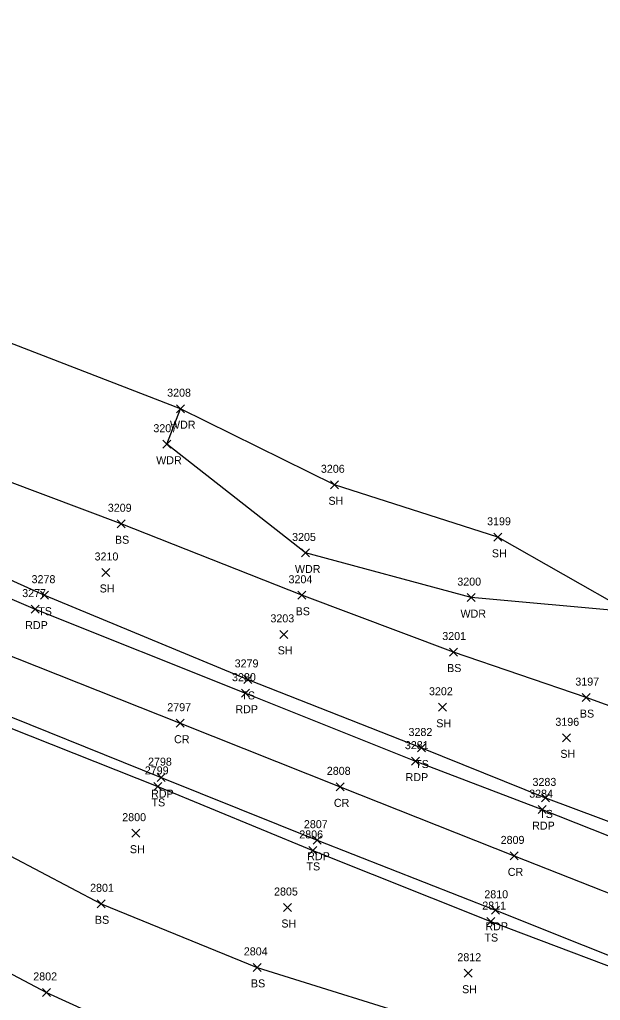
# Model space of a CAD drawing. Extents: x 1599569 to 1610055, y 642560 to 647860.
# Drawn here: x 1599938 to 1600083.2, y 647610 to 647855.1 of the extents above; entities that cross this region are included whole.
import ezdxf

# ---------------------------------------------------------------- set-up
doc = ezdxf.new("R2010")
doc.units = 0
for name, color, linetype in [('L_A', 7, 'Continuous'), ('L_I', 7, 'Continuous'), ('L_TIC', 7, 'Continuous'), ('LAWA', 7, 'Continuous'), ('LELB', 7, 'Continuous'), ('LSOGP', 7, 'Continuous'), ('P_A', 7, 'Continuous'), ('P_I', 7, 'Continuous'), ('P_TIC', 7, 'Continuous'), ('PET', 7, 'Continuous'), ('PRC', 7, 'Continuous')]:
    doc.layers.add(name, color=color, linetype=linetype)

msp = doc.modelspace()

# ---------------------------------------------------------------- linework, layer by layer
at = {"layer": 'L_TIC'}
for points in [[(1599977.26, 647756.91), (1599979.26, 647758.91)], [(1599979.26, 647756.91), (1599977.26, 647758.91)], [(1599973.8, 647748.03), (1599975.8, 647750.03)], [(1599975.8, 647748.03), (1599973.8, 647750.03)], [(1600015.76, 647737.89), (1600017.76, 647739.89)], [(1600017.76, 647737.89), (1600015.76, 647739.89)], [(1599962.43, 647728.15), (1599964.43, 647730.15)], [(1599964.43, 647728.15), (1599962.43, 647730.15)], [(1600056.62, 647724.77), (1600058.62, 647726.77)], [(1600058.62, 647724.77), (1600056.62, 647726.77)], [(1600008.49, 647720.85), (1600010.49, 647722.85)], [(1600010.49, 647720.85), (1600008.49, 647722.85)], [(1599958.55, 647715.98), (1599960.55, 647717.98)], [(1599960.55, 647715.98), (1599958.55, 647717.98)], [(1599943.27, 647710.3), (1599945.27, 647712.3)], [(1599945.27, 647710.3), (1599943.27, 647712.3)], [(1600007.61, 647710.28), (1600009.61, 647712.28)], [(1600009.61, 647710.28), (1600007.61, 647712.28)], [(1600049.9, 647709.69), (1600051.9, 647711.69)], [(1600051.9, 647709.69), (1600049.9, 647711.69)], [(1600003.08, 647700.51), (1600005.08, 647702.51)], [(1600005.08, 647700.51), (1600003.08, 647702.51)], [(1600045.48, 647696.09), (1600047.48, 647698.09)], [(1600047.48, 647696.09), (1600045.48, 647698.09)], [(1599994.07, 647689.25), (1599996.07, 647691.25)], [(1599996.07, 647689.25), (1599994.07, 647691.25)], [(1600078.68, 647684.7), (1600080.68, 647686.7)], [(1600080.68, 647684.7), (1600078.68, 647686.7)], [(1600042.73, 647682.29), (1600044.73, 647684.29)], [(1600044.73, 647682.29), (1600042.73, 647684.29)], [(1600073.74, 647674.65), (1600075.74, 647676.65)], [(1600075.74, 647674.65), (1600073.74, 647676.65)], [(1600037.53, 647672.11), (1600039.53, 647674.11)], [(1600039.53, 647672.11), (1600037.53, 647674.11)], [(1599971.59, 647662.51), (1599973.59, 647664.51)], [(1599973.59, 647662.51), (1599971.59, 647664.51)], [(1600068.53, 647659.63), (1600070.53, 647661.63)], [(1600070.53, 647659.63), (1600068.53, 647661.63)], [(1599966.11, 647650.82), (1599968.11, 647652.82)], [(1599968.11, 647650.82), (1599966.11, 647652.82)], [(1600010.34, 647646.51), (1600012.34, 647648.51)], [(1600012.34, 647646.51), (1600010.34, 647648.51)], [(1599957.42, 647633.17), (1599959.42, 647635.17)], [(1599959.42, 647633.17), (1599957.42, 647635.17)], [(1600003.99, 647632.24), (1600005.99, 647634.24)], [(1600005.99, 647632.24), (1600003.99, 647634.24)], [(1600054.84, 647628.73), (1600056.84, 647630.73)], [(1600056.84, 647628.73), (1600054.84, 647630.73)], [(1599996.43, 647617.28), (1599998.43, 647619.28)], [(1599998.43, 647617.28), (1599996.43, 647619.28)], [(1600049.19, 647615.82), (1600051.19, 647617.82)], [(1600051.19, 647615.82), (1600049.19, 647617.82)], [(1599943.77, 647611.02), (1599945.77, 647613.02)], [(1599945.77, 647611.02), (1599943.77, 647613.02)]]:
    msp.add_lwpolyline(points, dxfattribs=at)
at = {"layer": 'LAWA'}
msp.add_lwpolyline([(1600737.44, 647480.52), (1600749.33, 647467.35), (1600730, 647462.77), (1600685.34, 647477.97), (1600643.61, 647489.56), (1600602.74, 647501.99), (1600542.89, 647519.56), (1600513.51, 647532.8), (1600459.11, 647556.92), (1600407.56, 647581.09), (1600365.84, 647597.55), (1600328.36, 647614.3), (1600286.9, 647630.81), (1600248.27, 647645.58), (1600208.97, 647660.75), (1600170.58, 647674.95), (1600134.14, 647689.04), (1600090.43, 647707.15), (1600050.9, 647710.69), (1600009.49, 647721.85), (1599974.8, 647749.03), (1599978.26, 647757.91)], dxfattribs=at)
at = {"layer": 'LELB'}
for points in [[(1599728.81, 647812.31), (1599768.15, 647792.96), (1599808.19, 647772.58), (1599853.49, 647751.31), (1599896.91, 647732.66), (1599944.27, 647711.3), (1599995.07, 647690.25), (1600038.53, 647673.11), (1600069.53, 647660.63), (1600111.66, 647644.91), (1600147.02, 647631.01), (1600185.01, 647616.1), (1600232.31, 647597.96), (1600265.15, 647585.19), (1600308.36, 647569.24), (1600357.09, 647550.14)], [(1599711.35, 647783.57), (1599749.63, 647762.55), (1599796.65, 647740.26), (1599833.67, 647721.94), (1599877.39, 647702.39), (1599924.86, 647682.37), (1599972.59, 647663.51), (1600011.34, 647647.51), (1600055.84, 647629.73), (1600100.47, 647612.9)], [(1600537.7, 647496.6), (1600505.24, 647508.6), (1600447.9, 647537.54), (1600397.69, 647561.15), (1600358.68, 647578.46), (1600320.54, 647596.22), (1600277.06, 647612.23), (1600242.57, 647623.27), (1600200.08, 647639.28), (1600158.58, 647653.74), (1600122.27, 647670.33), (1600079.68, 647685.7), (1600046.48, 647697.09), (1600008.61, 647711.28), (1599963.43, 647729.15), (1599915.25, 647747.24), (1599888.72, 647769.57)], [(1599697.61, 647759.98), (1599722.1, 647751.43), (1599744.36, 647752.34), (1599789.18, 647723.21), (1599824.42, 647706.1), (1599868.39, 647681.04), (1599912.82, 647658.19), (1599958.42, 647634.17), (1599997.43, 647618.28), (1600043.89, 647603.78), (1600086.31, 647587.76), (1600138.43, 647576.08), (1600182.57, 647557.27), (1600228.03, 647536.75), (1600266.38, 647516.33), (1600313.23, 647498.51), (1600354.12, 647480.34), (1600399.45, 647460.99), (1600449.42, 647451.6), (1600497.01, 647440.19)]]:
    msp.add_lwpolyline(points, dxfattribs=at)
at = {"layer": 'LSOGP'}
for points in [[(1600090.44, 647707.15), (1600057.63, 647725.77), (1600016.76, 647738.88), (1599978.26, 647757.91), (1599934.1, 647774.93), (1599908.93, 647784.71), (1599906.3, 647785.24), (1599903.84, 647788.69), (1599901.82, 647790.13), (1599879.12, 647804.29), (1599867.62, 647815.31), (1599840.36, 647815.31), (1599822.82, 647817.8), (1599799.23, 647836.38), (1599762.33, 647855.15)], [(1599772.28, 647697.88), (1599807.65, 647678.52), (1599859.94, 647656.11), (1599899.63, 647635.86), (1599944.78, 647612.01), (1599984.59, 647593.82), (1600029.23, 647577.1), (1600070.65, 647558.33), (1600121.43, 647538.97)]]:
    msp.add_lwpolyline(points, dxfattribs=at)
at = {"layer": 'P_TIC'}
for points in [[(1599940.94, 647706.82), (1599942.94, 647708.82)], [(1599942.94, 647706.82), (1599940.94, 647708.82)], [(1599993.49, 647685.81), (1599995.49, 647687.81)], [(1599995.49, 647685.81), (1599993.49, 647687.81)], [(1599977.21, 647678.31), (1599979.21, 647680.31)], [(1599979.21, 647678.31), (1599977.21, 647680.31)], [(1600036.05, 647668.82), (1600038.05, 647670.82)], [(1600038.05, 647668.82), (1600036.05, 647670.82)], [(1599972.4, 647664.7), (1599974.4, 647666.7)], [(1599974.4, 647664.7), (1599972.4, 647666.7)], [(1600017.18, 647662.4), (1600019.18, 647664.4)], [(1600019.18, 647662.4), (1600017.18, 647664.4)], [(1600067.7, 647656.7), (1600069.7, 647658.7)], [(1600069.7, 647656.7), (1600067.7, 647658.7)], [(1600011.45, 647649.07), (1600013.45, 647651.07)], [(1600013.45, 647649.07), (1600011.45, 647651.07)], [(1600060.65, 647645.14), (1600062.65, 647647.14)], [(1600062.65, 647645.14), (1600060.65, 647647.14)], [(1600056, 647631.55), (1600058, 647633.55)], [(1600058, 647631.55), (1600056, 647633.55)]]:
    msp.add_lwpolyline(points, dxfattribs=at)
at = {"layer": 'PET'}
for points in [[(1599726.38, 647809.62), (1599765.17, 647788.95), (1599807.03, 647767.98), (1599850.85, 647747.24), (1599895.21, 647727.77), (1599941.94, 647707.82), (1599994.49, 647686.81), (1600037.05, 647669.82), (1600068.7, 647657.7), (1600109.97, 647641.43), (1600146.07, 647627.29), (1600183.44, 647612.79), (1600231.32, 647594.52), (1600263.07, 647581.81), (1600307.68, 647564.32), (1600354.99, 647546.03)], [(1599712.97, 647786.38), (1599751.28, 647765.92), (1599797.63, 647742.86), (1599835.45, 647724.57), (1599878.46, 647705.28), (1599926.24, 647684.77), (1599973.4, 647665.7), (1600012.45, 647650.07), (1600057, 647632.55), (1600100.87, 647615.07)]]:
    msp.add_lwpolyline(points, dxfattribs=at)
at = {"layer": 'PRC'}
msp.add_lwpolyline([(1599719.21, 647798.05), (1599758.87, 647777.36), (1599802.99, 647755.44), (1599842.26, 647736.45), (1599884.02, 647718.08), (1599932.1, 647697.56), (1599978.21, 647679.31), (1600018.18, 647663.4), (1600061.65, 647646.14), (1600106.08, 647628.64)], dxfattribs=at)

# ---------------------------------------------------------------- texts
at = {"layer": 'L_A'}
for s, p in [('WDR', (1599975.62, 647752.91)), ('WDR', (1599972.17, 647744.03)), ('SH', (1600015.25, 647733.89)), ('BS', (1599961.87, 647724.15)), ('SH', (1600056.11, 647720.77)), ('WDR', (1600006.86, 647716.85)), ('SH', (1599958.04, 647711.98)), ('TS', (1599942.68, 647706.3)), ('BS', (1600007.05, 647706.28)), ('WDR', (1600048.26, 647705.69)), ('SH', (1600002.57, 647696.51)), ('BS', (1600044.92, 647692.09)), ('TS', (1599993.48, 647685.25)), ('BS', (1600078.12, 647680.7)), ('SH', (1600042.21, 647678.29)), ('SH', (1600073.23, 647670.65)), ('TS', (1600036.94, 647668.11)), ('TS', (1599971, 647658.51)), ('TS', (1600067.94, 647655.63)), ('SH', (1599965.6, 647646.82)), ('TS', (1600009.75, 647642.51)), ('BS', (1599956.86, 647629.17)), ('SH', (1600003.47, 647628.24)), ('TS', (1600054.25, 647624.73)), ('BS', (1599995.87, 647613.28)), ('SH', (1600048.67, 647611.82))]:
    msp.add_text(s, height=2, dxfattribs=at).set_placement(p)
at = {"layer": 'L_I'}
for s, p in [('3208', (1599974.92, 647760.91)), ('3207', (1599971.47, 647752.03)), ('3206', (1600013.36, 647741.89)), ('3209', (1599960.08, 647732.15)), ('3199', (1600054.92, 647728.77)), ('3205', (1600006.16, 647724.85)), ('3210', (1599956.77, 647719.98)), ('3278', (1599941.02, 647714.3)), ('3204', (1600005.27, 647714.28)), ('3200', (1600047.47, 647713.69)), ('3203', (1600000.74, 647704.51)), ('3201', (1600043.71, 647700.09)), ('3279', (1599991.8, 647693.25)), ('3197', (1600076.98, 647688.7)), ('3202', (1600040.39, 647686.29)), ('3196', (1600071.99, 647678.65)), ('3282', (1600035.27, 647676.11)), ('2799', (1599969.33, 647666.51)), ('3283', (1600066.27, 647663.63)), ('2800', (1599963.69, 647654.82)), ('2806', (1600007.95, 647650.51)), ('2801', (1599955.65, 647637.17)), ('2805', (1600001.65, 647636.24)), ('2811', (1600053.71, 647632.73)), ('2804', (1599994.09, 647621.28)), ('2812', (1600047.49, 647619.82)), ('2802', (1599941.44, 647615.02))]:
    msp.add_text(s, height=2, dxfattribs=at).set_placement(p)
at = {"layer": 'P_A'}
for s, p in [('RDP', (1599939.43, 647702.82)), ('RDP', (1599991.98, 647681.81)), ('CR', (1599976.64, 647674.31)), ('RDP', (1600034.54, 647664.82)), ('RDP', (1599970.89, 647660.7)), ('CR', (1600016.61, 647658.4)), ('RDP', (1600066.19, 647652.7)), ('RDP', (1600009.94, 647645.07)), ('CR', (1600060.09, 647641.14)), ('RDP', (1600054.49, 647627.55))]:
    msp.add_text(s, height=2, dxfattribs=at).set_placement(p)
at = {"layer": 'P_I'}
for s, p in [('3277', (1599938.68, 647710.82)), ('3280', (1599991.14, 647689.81)), ('2797', (1599974.95, 647682.31)), ('3281', (1600034.36, 647672.82)), ('2798', (1599970.14, 647668.7)), ('2808', (1600014.84, 647666.4)), ('3284', (1600065.44, 647660.7)), ('2807', (1600009.11, 647653.07)), ('2809', (1600058.31, 647649.14)), ('2810', (1600054.22, 647635.55))]:
    msp.add_text(s, height=2, dxfattribs=at).set_placement(p)

doc.saveas('drawing.dxf')
